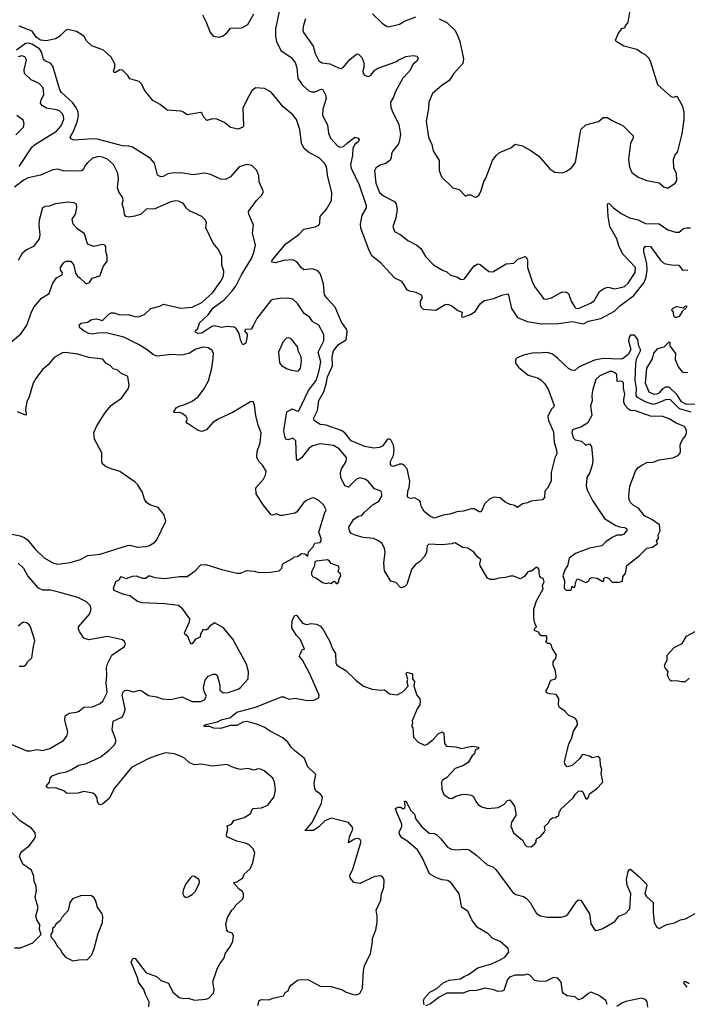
# Model space of a CAD drawing. Extents: x 2293139 to 2515392, y 824115 to 1006937.
# Tile 270 of 417: x 2369058 to 2374431, y 953726 to 961649. Entities that reach past the tile are written whole.
import ezdxf

# ---------------------------------------------------------------- set-up
doc = ezdxf.new("R2010")
doc.units = 0

msp = doc.modelspace()

# ---------------------------------------------------------------- linework, layer by layer
at = {"layer": '0CON10XD'}
for points in [[(2370528.7, 961688.7), (2370559.2, 961629.2), (2370590.9, 961545), (2370615, 961516.7), (2370662.6, 961507.4), (2370695, 961520.5), (2370727.5, 961545), (2370755, 961581.2), (2370845, 961582.5), (2370895, 961610), (2370942.5, 961695)], [(2371146.9, 961715), (2371116.4, 961575), (2371115.5, 961515), (2371124.6, 961474.6), (2371160.4, 961400.4), (2371243.1, 961345), (2371273.8, 961305), (2371287.4, 961262.6), (2371297.8, 961175), (2371333.1, 961123.1), (2371385, 961078), (2371408.3, 961068.3), (2371435, 961070), (2371485, 961091.2), (2371497.3, 961087.3), (2371518.6, 961045), (2371525.7, 961015), (2371498, 960928), (2371495, 960877.5), (2371536.1, 960803.9), (2371544.4, 960735.6), (2371559.2, 960695), (2371615, 960635.4), (2371635.4, 960624.6), (2371665, 960627.5), (2371695, 960659.4), (2371755, 960703.3), (2371782.5, 960695), (2371790, 960685), (2371785, 960670), (2371754.4, 960645.6), (2371738.6, 960615), (2371735.6, 960555.6), (2371720.8, 960485), (2371726.7, 960455), (2371790.6, 960320.6), (2371847.5, 960155), (2371845.3, 960134.7), (2371812.2, 960075), (2371798.9, 960005), (2371799.8, 959975), (2371867.7, 959795), (2371888.8, 959755), (2371961.5, 959695), (2372010.6, 959640.6), (2372075, 959573.1), (2372131.2, 959545), (2372175, 959476.7), (2372195, 959466.2), (2372246, 959456), (2372288.8, 959435), (2372296, 959415), (2372282.1, 959377.9), (2372281.8, 959355), (2372288.5, 959335), (2372305, 959320.8), (2372408.3, 959311.7), (2372482, 959358), (2372505, 959360.6), (2372535, 959347.8), (2372585, 959308.1), (2372620, 959295), (2372614.4, 959264.4), (2372617, 959257), (2372625, 959256.2), (2372685, 959275.6), (2372725, 959300.6), (2372765, 959362.9), (2372795, 959388.8), (2372875, 959404.4), (2372937.3, 959432.7), (2372985, 959443.8), (2372993, 959433), (2373016.2, 959325), (2373065, 959254), (2373140.9, 959220.9), (2373257.4, 959202.6), (2373395, 959204.1), (2373505, 959219.7), (2373595, 959201.8), (2373635, 959222.6), (2373735, 959243.5), (2373845, 959303.9), (2373884.3, 959345), (2374000.1, 959429.9), (2374084.7, 959535), (2374099.4, 959579.4), (2374107.5, 959635), (2374104.7, 959685), (2374080, 959785), (2374081.3, 959808.7), (2374095, 959825.7), (2374135, 959824.4), (2374215, 959714.6), (2374245, 959688.5), (2374305, 959675.5), (2374363.3, 959673.3), (2374392.5, 959632.5), (2374435, 959636)], [(2371897.4, 961697.4), (2371975, 961622), (2372005, 961598.8), (2372025, 961591.2), (2372115, 961614), (2372155, 961638), (2372245, 961671.4)], [(2372435, 961655.5), (2372495.3, 961625.3), (2372558.9, 961565), (2372581.9, 961525), (2372600, 961475), (2372628.9, 961335), (2372624.5, 961295.5), (2372553.3, 961215), (2372515, 961160), (2372455, 961120), (2372380, 961055), (2372350, 960985), (2372349.2, 960935), (2372328.1, 960831.9), (2372348.8, 960705), (2372373.8, 960645), (2372386, 960595), (2372433.8, 960515), (2372433.8, 960435), (2372453.9, 960383.9), (2372545, 960297.5), (2372595, 960282.5), (2372645, 960230), (2372665, 960240), (2372685, 960240), (2372725, 960220), (2372737, 960223), (2372755, 960240), (2372772.5, 960275), (2372792.3, 960347.7), (2372808.8, 960375), (2372862.7, 960517.3), (2372892.3, 960557.7), (2372919.3, 960580.7), (2373010.7, 960619.3), (2373045, 960648.8), (2373105, 960633.3), (2373175, 960593.3), (2373235, 960550), (2373325, 960448.8), (2373365, 960421.2), (2373423, 960417), (2373453.6, 960426.4), (2373495.9, 960454.1), (2373525, 960492.5), (2373533.8, 960515), (2373573.9, 960766.1), (2373615, 960804), (2373715, 960830), (2373755, 960863.3), (2373785, 960861.2), (2373825, 960836.7), (2373915, 960796.2), (2373994, 960715), (2373994.2, 960695), (2373974.5, 960655.5), (2373956.9, 960525), (2373965, 960462.5), (2373985, 960420), (2374035, 960381.2), (2374105, 960354), (2374205.8, 960335.8), (2374245, 960301.2), (2374275, 960294), (2374333.8, 960335), (2374345.6, 960355), (2374344, 960415), (2374322.5, 960455), (2374321.2, 960525), (2374335, 960570), (2374345, 960572.5), (2374355, 960590), (2374390.8, 960730.8), (2374406.7, 960845), (2374406.9, 960905), (2374395, 960950), (2374355, 961022.5), (2374345, 961030), (2374315, 961022.5), (2374295, 961033.3), (2374193.3, 961125), (2374137.3, 961307.3), (2374125, 961336.7), (2374095.7, 961365.7), (2374061.2, 961381.2), (2374025, 961410), (2373920, 961435), (2373857.5, 961475), (2373852.5, 961485), (2373873.3, 961535), (2373905, 961577.5), (2373930, 961585), (2373930, 961595), (2373955, 961630), (2373970, 961725)], [(2371358.9, 961655), (2371340, 961595), (2371335.8, 961565), (2371340.8, 961545), (2371418.6, 961435), (2371437.2, 961377.2), (2371465, 961318.8), (2371492.7, 961302.7), (2371555, 961293.8), (2371625, 961260.6), (2371645, 961257.1), (2371665, 961267.5), (2371715, 961328.8), (2371756.7, 961365), (2371775, 961373.8), (2371785, 961371.2), (2371811.4, 961345), (2371828.6, 961305), (2371828, 961265), (2371818.8, 961235), (2371821.2, 961215), (2371835, 961198.8), (2371865, 961192.9), (2371885, 961202), (2371916.8, 961243.2), (2371940.7, 961259.3), (2372085, 961310), (2372105, 961322.5), (2372165, 961353.3), (2372225, 961362), (2372256.1, 961356.1), (2372263.8, 961335), (2372255, 961316.7), (2372225, 961291.2), (2372194.6, 961235.4), (2372141.4, 961178.6), (2372078.6, 961065), (2372065.7, 961025), (2372042.9, 960985), (2372045.7, 960945), (2372055, 960916.7), (2372110, 960805), (2372121.5, 960725), (2372113.1, 960665), (2372104.2, 960645), (2372060.8, 960595), (2372051.3, 960568.7), (2372048.6, 960535), (2372036, 960515), (2372005, 960490.8), (2371965, 960480), (2371938.8, 960465), (2371923.8, 960455), (2371914.1, 960434.1), (2371925, 960332.5), (2371955, 960258), (2371985, 960230.6), (2372075, 960185.6), (2372089.1, 960165), (2372095.5, 960125), (2372085, 960052.5), (2372062, 959985), (2372075, 959943.8), (2372125, 959918.8), (2372182.2, 959872.2), (2372255, 959835.6), (2372286.7, 959806.7), (2372325, 959744.2), (2372387.8, 959677.8), (2372465, 959630), (2372495, 959619.2), (2372525, 959594), (2372575, 959580), (2372605, 959561.4), (2372625, 959557.5), (2372637.3, 959562.7), (2372714.3, 959665), (2372745, 959683.8), (2372765, 959678), (2372835, 959622.5), (2372865, 959620), (2372972.5, 959685), (2373035, 959689.6), (2373068.3, 959721.7), (2373125, 959743.8), (2373135.7, 959735.7), (2373144.2, 959715), (2373145.6, 959655), (2373184.5, 959535), (2373205.6, 959495), (2373252.5, 959435), (2373275, 959403.8), (2373295, 959400), (2373339.1, 959410.9), (2373425, 959458.8), (2373457.8, 959457.8), (2373475.6, 959445), (2373495.4, 959385), (2373525, 959336.9), (2373535, 959327.5), (2373554.5, 959325.5), (2373652.4, 959367.6), (2373682, 959388), (2373725, 959462.9), (2373765, 959487.8), (2373795, 959495.6), (2373845, 959484), (2373895, 959492.9), (2373925, 959501.1), (2373955, 959528.5), (2374010.4, 959615), (2374015.3, 959655), (2373911.2, 959761.2), (2373879.1, 959829.1), (2373863.4, 959885), (2373808.8, 959985), (2373793.4, 960065), (2373789.2, 960160.8), (2373795, 960173.3), (2373805, 960168), (2373836, 960135), (2373899.1, 960089.1), (2373965, 960054.4), (2374035, 960038.1), (2374095, 960009.6), (2374205.4, 960005.4), (2374275, 959958.6), (2374335, 959938.8), (2374365, 959940), (2374400.3, 959969.7), (2374425, 959975.6), (2374455.6, 959975.6)], [(2373359.4, 958250.6), (2373378.5, 958185), (2373380.8, 958155), (2373365, 958123.3), (2373334.4, 958005), (2373335.8, 957935), (2373305, 957880), (2373284.3, 957855.7), (2373280.8, 957805), (2373265, 957786), (2373175, 957776), (2373145, 957762), (2373105, 957753.8), (2373065, 957723.8), (2373041.2, 957741.2), (2373005, 957748), (2372965, 957766.2), (2372925, 957802.2), (2372875, 957807.1), (2372839.8, 957790.2), (2372801.4, 957755), (2372770.8, 957689.2), (2372755, 957688.6), (2372715, 957712.2), (2372695, 957713.6), (2372626.5, 957693.5), (2372575, 957689.2), (2372519.1, 957670.9), (2372465, 957663.5), (2372395, 957639.4), (2372355, 957656.7), (2372312.7, 957692.7), (2372290, 957735), (2372285, 957766.7), (2372275, 957781.4), (2372235, 957800.6), (2372207.5, 957797.5), (2372185, 957800.8), (2372180, 957815), (2372180.6, 957855), (2372192.5, 957885), (2372198.2, 957935), (2372175.4, 958035), (2372152.2, 958062.2), (2372135, 958072.1), (2372115, 958072.7), (2372065, 958054.4), (2372049.7, 958059.7), (2372041.1, 958071.1), (2372042.5, 958095), (2372066.8, 958143.2), (2372072.4, 958185), (2372066.1, 958225), (2372045, 958269.6), (2372025.8, 958275.8), (2372015, 958270.8), (2371980.7, 958219.3), (2371955, 958206), (2371905, 958200.7), (2371835.2, 958215.2), (2371725, 958260.4), (2371673.7, 958323.7), (2371645, 958342.9), (2371525, 958385.7), (2371475, 958391.5), (2371428, 958425), (2371424.4, 958445), (2371454.3, 958505), (2371466.7, 958585), (2371506.5, 958653.5), (2371525, 958719.2), (2371536.1, 958775), (2371574.7, 958865), (2371572.9, 958935), (2371583.6, 958985), (2371624.1, 959035.9), (2371685, 959072.2), (2371694.7, 959135), (2371692, 959155), (2371647.3, 959215), (2371596.7, 959335), (2371531.9, 959405), (2371512, 959435), (2371504.2, 959525), (2371475.6, 959605.6), (2371458.5, 959628.5), (2371414.1, 959644.1), (2371345, 959637.5), (2371322, 959655), (2371289.5, 959699.5), (2371255, 959716), (2371185, 959711.9), (2371115, 959692.9), (2371087, 959697), (2371091.2, 959715), (2371198.8, 959845), (2371305, 959920), (2371345, 959963.3), (2371437, 959983), (2371465, 959996.7), (2371473.8, 960015), (2371476, 960065), (2371526.9, 960125), (2371568.6, 960195), (2371569.8, 960259.8), (2371539.1, 960385), (2371526.9, 960465), (2371511.2, 960495), (2371468, 960538), (2371385, 960579.3), (2371343.8, 960615), (2371324.7, 960655), (2371312.6, 960765), (2371284.8, 960845), (2371255, 960884.1), (2371178.3, 960948.3), (2371080.8, 961065), (2371027.1, 961095), (2370955, 961100.9), (2370925, 961075.7), (2370889.3, 961010.7), (2370853.6, 960936.4), (2370860, 960795), (2370853.8, 960785), (2370815, 960769.2), (2370755, 960782.9), (2370705, 960822), (2370645, 960848), (2370609.3, 960850.7), (2370565, 960836.7), (2370540, 960865), (2370525, 960897.5), (2370515, 960902.5), (2370405, 960883.3), (2370377.5, 960905), (2370355, 960914), (2370245, 960920), (2370187.3, 960967.3), (2370128.8, 960998.8), (2370061.7, 961081.7), (2370040.7, 961130.7), (2370020.7, 961150.7), (2369945, 961173.3), (2369928.8, 961198.8), (2369885, 961243.3), (2369863.6, 961246.4), (2369830, 961225), (2369820, 961225), (2369813.3, 961235), (2369823.8, 961266.2), (2369822.5, 961295), (2369795, 961347.5), (2369733.6, 961403.6), (2369639.5, 961439.5), (2369595, 961480), (2369576.2, 961515), (2369558.3, 961528.3), (2369515, 961552.9), (2369445, 961569.2), (2369427.1, 961562.9), (2369379.2, 961515), (2369345, 961494.4), (2369275, 961478.2), (2369226.2, 961485), (2369193.1, 961505), (2369157.3, 961557.3), (2369055, 961597.5)], [(2371375, 955146.2), (2371411.2, 955188.8), (2371486, 955345), (2371493.9, 955393.9), (2371481.2, 955415), (2371441.4, 955445), (2371433, 955463), (2371426.7, 955505), (2371442, 955575), (2371377, 955637), (2371351.4, 955705), (2371268.7, 955768.7), (2371242.2, 955795), (2371216.5, 955836.5), (2371175, 955871.1), (2371075, 955922.9), (2371026.5, 955956.5), (2370965, 955981.5), (2370889.3, 956000.7), (2370855, 955995.6), (2370805, 955970), (2370755, 955968.6), (2370675, 955946.7), (2370619.3, 955949.3), (2370585, 955961.2), (2370545, 955961.2), (2370540, 955965), (2370545, 955976), (2370651.2, 955998.8), (2370687.5, 956017.5), (2370748.9, 956031.1), (2370805, 956078.1), (2370955, 956117.9), (2371165, 956199.2), (2371185, 956200.8), (2371225, 956182), (2371275, 956189.4), (2371375, 956170), (2371426.1, 956173.9), (2371465, 956193.3), (2371468.8, 956215), (2371390.3, 956390.3), (2371333.3, 956495), (2371310, 956525), (2371314.1, 956545.9), (2371335, 956580), (2371350, 956585), (2371314, 956665), (2371285.7, 956695), (2371247.5, 956755), (2371250, 956815), (2371273.3, 956855), (2371285, 956856.7), (2371335, 956792.5), (2371365, 956782.5), (2371405, 956791.2), (2371445.7, 956785.7), (2371479.1, 956769.1), (2371502.5, 956737.5), (2371554.5, 956644.5), (2371575, 956586.7), (2371599.5, 956549.5), (2371602.5, 956475), (2371610, 956455), (2371683.4, 956413.4), (2371765, 956332), (2371825.8, 956285.8), (2371895, 956261.2), (2371965, 956253.3), (2371995, 956256.2), (2372034.1, 956224.1), (2372095, 956216), (2372140.3, 956239.7), (2372183.3, 956285), (2372177.5, 956325), (2372181.7, 956341.7), (2372167.5, 956385), (2372175, 956400), (2372220, 956385), (2372220, 956345), (2372236.7, 956325), (2372228.8, 956285), (2372254.2, 956214.2), (2372278.8, 956185), (2372280.8, 956165), (2372278.6, 956135), (2372256.5, 956105), (2372217, 956007), (2372220, 955985), (2372212.5, 955965), (2372220.7, 955950.7), (2372226.9, 955875), (2372265, 955834.4), (2372315, 955812.5), (2372335, 955815.8), (2372385, 955858), (2372425, 955902.5), (2372458.3, 955918.3), (2372472.7, 955902.7), (2372476.2, 955825), (2372494.1, 955804.1), (2372567.3, 955797.3), (2372615, 955786), (2372697, 955803), (2372750, 955795), (2372750, 955785), (2372725, 955770), (2372718.3, 955741.7), (2372700, 955725), (2372668.1, 955671.9), (2372625, 955645.8), (2372563.3, 955625), (2372495, 955551.2), (2372461.2, 955528.8), (2372454, 955515), (2372456.2, 955455), (2372472.5, 955415), (2372515, 955386.2), (2372535, 955381.2), (2372568.3, 955401.7), (2372615.7, 955414.3), (2372645, 955416.9), (2372695, 955408.6), (2372709.1, 955399.1), (2372732.4, 955352.4), (2372748.8, 955335), (2372775, 955316.2), (2372825, 955301.2), (2372908.8, 955311.2), (2372955, 955333.3), (2372985, 955367.5), (2373001.7, 955371.7), (2373039.5, 955319.5), (2373050, 955265), (2373050, 955245), (2373015, 955192.5), (2373010.7, 955160.7), (2373033.3, 955105), (2373105.9, 955045.9), (2373125, 955010), (2373140, 954995), (2373175, 954992.5), (2373205, 955017.5), (2373216.7, 955035), (2373212.5, 955045), (2373220.7, 955059.3), (2373247.5, 955075), (2373282.5, 955115), (2373287.5, 955125), (2373283, 955157), (2373313, 955187), (2373327, 955213), (2373345, 955227.5), (2373375, 955230), (2373381.7, 955238.3), (2373398.3, 955241.7), (2373400, 955275), (2373408.3, 955281.7), (2373410, 955295), (2373513, 955387), (2373531.7, 955418.3), (2373555, 955442.5), (2373580, 955445), (2373590, 955435), (2373615, 955380), (2373625, 955380), (2373637, 955393), (2373645, 955420), (2373699.3, 955460.7), (2373750, 955515), (2373737.5, 955585), (2373742.5, 955615), (2373733, 955647), (2373730, 955705), (2373715, 955720), (2373665, 955710), (2373645, 955722.5), (2373595, 955736.2), (2373585, 955732.5), (2373565.9, 955704.1), (2373505, 955647.5), (2373465, 955637.5), (2373447.5, 955655), (2373443.6, 955676.4), (2373477.3, 955822.7), (2373498.8, 955861.2), (2373513.8, 955925), (2373546.7, 955975), (2373543.6, 956003.6), (2373532.5, 956025), (2373475, 956053.3), (2373445.9, 956085.9), (2373402.5, 956115), (2373393.3, 956135), (2373396.2, 956186.2), (2373375, 956220), (2373323.6, 956223.6), (2373305, 956230), (2373292.5, 956245), (2373311.7, 956278.3), (2373326.4, 956323.6), (2373336.4, 956333.6), (2373370, 956345), (2373376.4, 956363.6), (2373369.3, 956409.3), (2373352.5, 956455), (2373352.5, 956485), (2373370, 956505), (2373377.5, 956535), (2373343, 956593), (2373335, 956620), (2373325, 956630), (2373305, 956630), (2373290, 956645), (2373300, 956655), (2373300, 956685), (2373295, 956690), (2373255, 956690), (2373240, 956705), (2373238.3, 956718.3), (2373200, 956735), (2373201.7, 956748.3), (2373217.5, 956765), (2373203, 956793), (2373196.7, 956835), (2373197, 956907), (2373216.1, 956973.9), (2373271.7, 957068.3), (2373266.7, 957095), (2373278, 957125), (2373272, 957152), (2373255, 957158.8), (2373245, 957172.5), (2373238, 957195), (2373240, 957225), (2373225, 957240), (2373215, 957240), (2373178.3, 957211.7), (2373165, 957212.5), (2373145, 957202.5), (2373121.7, 957168.3), (2373085, 957151.2), (2373035, 957172.5), (2373005, 957172.5), (2372968.3, 957161.7), (2372913.6, 957156.4), (2372876.1, 957143.9), (2372845, 957143.8), (2372823.3, 957155), (2372763.3, 957255), (2372761.7, 957271.7), (2372770, 957305), (2372744.1, 957324.1), (2372713.3, 957365), (2372665, 957396.2), (2372625, 957401.2), (2372565, 957436.2), (2372555, 957440), (2372535, 957431.2), (2372454.5, 957424.5), (2372351.9, 957428.1), (2372336.2, 957415), (2372332.2, 957365), (2372315, 957330.8), (2372275, 957285.7), (2372244.1, 957265.9), (2372210, 957225), (2372175, 957103.8), (2372154.5, 957085.5), (2372125, 957077.1), (2372085, 957120), (2372045, 957131.2), (2371993, 957213), (2371989.5, 957275), (2371999.6, 957365), (2371994.5, 957395), (2371975, 957433.8), (2371945, 957455.8), (2371905, 957474), (2371823.1, 957483.1), (2371765, 957497.5), (2371726.7, 957515), (2371712, 957535), (2371707.1, 957565), (2371743.2, 957626.8), (2371782.5, 957655), (2371810.3, 957659.7), (2371832.6, 957687.4), (2371902.6, 957747.4), (2371948.1, 957775), (2371971.2, 957815), (2371973.3, 957835), (2371966, 957856), (2371913.1, 957873.1), (2371861.2, 957935), (2371835, 957950.6), (2371795, 957961.4), (2371767.6, 957952.4), (2371705, 957886.2), (2371675, 957898), (2371643.1, 957965), (2371640, 958005), (2371649.2, 958035), (2371685.7, 958095), (2371687.5, 958125), (2371629.1, 958195), (2371582.8, 958222.8), (2371475, 958236.2), (2371415, 958220.7), (2371385, 958200), (2371325, 958124.5), (2371292.9, 958102.9), (2371285.7, 958115.7), (2371279.6, 958259.6), (2371255, 958282.5), (2371215, 958268.1), (2371200, 958275), (2371190.7, 958295), (2371184.7, 958344.7), (2371206.8, 958493.2), (2371252.1, 958517.9), (2371295, 958500), (2371305, 958502.9), (2371381.6, 958665), (2371444.1, 958745), (2371468.4, 958825), (2371481.8, 958895), (2371460, 958975), (2371505.5, 959065), (2371504.4, 959115), (2371465, 959190), (2371417, 959217), (2371390, 959255), (2371347.5, 959285), (2371295, 959365.7), (2371255, 959399.2), (2371215, 959407.1), (2371153, 959407), (2371095, 959398.2), (2371079.5, 959390.5), (2370965.3, 959244.7), (2370938.1, 959185), (2370922, 959158), (2370875, 959155.7), (2370869.3, 959150.7), (2370866.7, 959145), (2370887.7, 959117.7), (2370888.8, 959105), (2370876.7, 959045), (2370855, 959033.8), (2370838.8, 959065), (2370823.6, 959123.6), (2370800, 959165), (2370785, 959174.4), (2370725, 959179.1), (2370685, 959172.5), (2370625, 959186.5), (2370605, 959181.2), (2370525, 959127.9), (2370491.2, 959125), (2370472, 959135), (2370471.2, 959145), (2370491.2, 959165), (2370505, 959211.2), (2370575.3, 959274.7), (2370615, 959331.5), (2370704.5, 959395.5), (2370770.9, 959469.1), (2370796.9, 959505), (2370842.8, 959597.2), (2370922.3, 959727.7), (2370942.7, 959775), (2370954.6, 959835), (2370931.8, 959935), (2370936.7, 959975), (2370938.6, 959995), (2370900.8, 960085), (2370900, 960105), (2370965, 960193.8), (2371005, 960233.3), (2371019.2, 960265), (2370986.2, 960345), (2370983, 960393), (2370967, 960437), (2370927.5, 960475), (2370885, 960483.8), (2370825, 960466.2), (2370755, 960386), (2370715, 960362.5), (2370675, 960366), (2370595, 960404.3), (2370545, 960414.4), (2370455, 960401.4), (2370355, 960418.1), (2370285, 960414.4), (2370250.7, 960409.3), (2370213, 960387), (2370195, 960384), (2370167.7, 960397.7), (2370143.6, 960493.6), (2370110.9, 960530.9), (2369965, 960623.1), (2369935, 960631.4), (2369885, 960634.4), (2369685, 960687.5), (2369645, 960690.9), (2369495, 960680), (2369470.9, 960690.9), (2369464.3, 960705), (2369497.6, 960762.4), (2369523.4, 960835), (2369531.3, 960878.7), (2369529.4, 960905), (2369516.4, 960936.4), (2369482.2, 960982.2), (2369395, 961064.5), (2369380.9, 961085), (2369323.5, 961275), (2369305, 961298.6), (2369265, 961315.6), (2369250, 961330), (2369235, 961386), (2369217.7, 961415), (2369155, 961451.3), (2369125, 961459.1), (2369105, 961457.4), (2369031.4, 961405)], [(2369055, 960466.9), (2369158.2, 960625), (2369177.2, 960642.8), (2369355, 960753.1), (2369391.8, 960795), (2369412.9, 960845), (2369411.5, 960875), (2369400.6, 960895), (2369377.5, 960915), (2369355, 960924.5), (2369275, 960936.5), (2369240.8, 960955), (2369225.6, 960975), (2369230, 961005), (2369251.2, 961045), (2369250.8, 961085), (2369243.9, 961103.9), (2369214.6, 961134.6), (2369151.4, 961165), (2369096.3, 961216.3), (2369092.7, 961245), (2369111.6, 961325), (2369100.3, 961350.3), (2369075, 961357.5), (2369045, 961350)], [(2369027.3, 960722.7), (2369088.9, 960785), (2369093.1, 960815), (2369085, 960840), (2369035, 960879.2)], [(2369685.6, 959125.6), (2369645, 959119.1), (2369615, 959124.4), (2369575, 959144.2), (2369540.7, 959170.7), (2369537.5, 959195), (2369553, 959207), (2369604.3, 959215.7), (2369633.8, 959235), (2369655, 959240.6), (2369675, 959241.4), (2369725, 959228.6), (2369775, 959279.2), (2369795, 959290), (2369815, 959290), (2369865, 959273.8), (2369934.4, 959275.6), (2369985, 959260), (2370015, 959258.1), (2370063.2, 959276.8), (2370113.6, 959326.4), (2370185, 959342.9), (2370215, 959360), (2370355, 959326.8), (2370445, 959334.7), (2370525, 959374.7), (2370611.5, 959455), (2370677.5, 959545), (2370699.5, 959585), (2370700.5, 959625), (2370684.3, 959675), (2370685.8, 959745), (2370655, 959803.8), (2370615, 959851.2), (2370555.7, 959975), (2370560.8, 960015), (2370552.5, 960035), (2370524.4, 960064.4), (2370425, 960110), (2370397.5, 960135), (2370375, 960168.8), (2370335, 960190), (2370315, 960192.9), (2370275, 960183.3), (2370145, 960126.1), (2370075, 960123.8), (2370036, 960084), (2369985, 960067.1), (2369935, 960060.6), (2369913.3, 960065), (2369900.3, 960080.3), (2369895.6, 960125.6), (2369883.8, 960165), (2369891.2, 960195), (2369888.8, 960215), (2369856.2, 960265), (2369846, 960295), (2369852.6, 960367.4), (2369848, 960415), (2369812.1, 960485), (2369765, 960527.9), (2369725, 960543.8), (2369695, 960547.3), (2369644, 960535), (2369605, 960498.6), (2369584.4, 960475), (2369568.2, 960441.8), (2369555, 960431.9), (2369415, 960431.5), (2369365, 960445.4), (2369325, 960441.5), (2369225, 960399.2), (2369125, 960375.5), (2369095, 960360.8), (2369015, 960301.5)], [(2368995, 959060.8), (2369070.8, 959125), (2369115, 959190), (2369156.2, 959305), (2369175, 959338.6), (2369232.4, 959407.6), (2369294.1, 959445.9), (2369323.3, 959525), (2369355, 959572.5), (2369400, 959595), (2369401.7, 959611.7), (2369387, 959637), (2369386.7, 959655), (2369413.3, 959695), (2369435, 959706.2), (2369470, 959705), (2369493.3, 959675), (2369508.3, 959608.3), (2369523.3, 959585), (2369543, 959573), (2369593, 959523), (2369620, 959535), (2369641.7, 959568.3), (2369703, 959587), (2369732, 959665), (2369761.2, 959705), (2369760.8, 959745), (2369750, 959785), (2369751.2, 959825), (2369743.3, 959835), (2369725, 959840), (2369655, 959823.8), (2369611.2, 959841.2), (2369602.3, 959852.3), (2369579.2, 959925), (2369524, 959965), (2369488, 960005), (2369480, 960045), (2369506.6, 960083.4), (2369519.1, 960139.1), (2369515.7, 960165.7), (2369495.9, 960175.9), (2369445, 960180), (2369345, 960166.9), (2369295, 960150), (2369263.2, 960146.8), (2369241.2, 960135), (2369214.5, 960035), (2369212.2, 959995), (2369220.5, 959919.5), (2369215.6, 959885), (2369168.6, 959825), (2369112.4, 959797.6), (2369076.2, 959765), (2369045, 959711.2)], [(2374333.6, 959253.6), (2374322.3, 959262.3), (2374318.8, 959295), (2374306.7, 959315), (2374312.5, 959325), (2374345, 959341.2), (2374399.3, 959330.7), (2374412.5, 959345), (2374425, 959346), (2374425, 959332.5), (2374388.8, 959301.2), (2374365, 959261.2), (2374345, 959253.8), (2374333.6, 959253.6)], [(2370096.7, 953705), (2370098.8, 953745), (2370069.2, 953805), (2370056.9, 953845), (2370013.6, 953903.6), (2370007.5, 953935), (2369956.2, 954065), (2369965, 954090), (2369975, 954096.7), (2369987.5, 954095), (2370075, 953980), (2370145, 953956), (2370166.2, 953945), (2370195, 953916.7), (2370255, 953896.2), (2370290, 953825), (2370341.7, 953781.7), (2370375, 953772.5), (2370415, 953775.8), (2370465, 953759.4), (2370555, 953766.7), (2370581.4, 953775), (2370617.8, 953815), (2370622.1, 953845), (2370612.7, 953907.3), (2370648.3, 954011.7), (2370668.1, 954051.9), (2370701.1, 954095), (2370715, 954138.8), (2370754, 954195), (2370773.8, 954235), (2370779.3, 954279.3), (2370768.8, 954298.8), (2370735, 954310), (2370723.9, 954323.9), (2370716.7, 954375), (2370731.2, 954425), (2370766, 954485), (2370787.5, 954505), (2370797.5, 954525), (2370852.5, 954575), (2370858.8, 954595), (2370858.8, 954615), (2370850, 954635), (2370823.6, 954653.6), (2370780, 954705), (2370805, 954712.5), (2370852.5, 954745), (2370865, 954772.5), (2370912.3, 954817.7), (2370934.5, 954865.5), (2370950, 954945), (2370937.7, 954977.7), (2370905, 955008.9), (2370873.4, 955023.4), (2370805, 955040), (2370724.1, 955074.1), (2370721.2, 955095), (2370732.5, 955135), (2370728.3, 955161.7), (2370763, 955177), (2370782.5, 955205), (2370865, 955228.8), (2370905, 955253.8), (2370918, 955265), (2370925, 955290), (2370937.6, 955302.4), (2371005, 955308.1), (2371055, 955330), (2371106.4, 955395), (2371116.5, 955455), (2371109.5, 955515), (2371095, 955547.1), (2371025, 955606.2), (2370995, 955618.8), (2370975, 955622), (2370945, 955611.2), (2370895, 955623.8), (2370835, 955616.7), (2370785, 955630), (2370725, 955655.8), (2370605, 955641.4), (2370525, 955658), (2370465, 955654.3), (2370425, 955669.4), (2370385, 955705.6), (2370346.1, 955726.1), (2370302.2, 955742.2), (2370235, 955748.8), (2370176.7, 955735), (2370096, 955704), (2369958, 955632), (2369822, 955465), (2369778.8, 955381.2), (2369725, 955336), (2369705, 955330.8), (2369695, 955336.2), (2369684.2, 955355), (2369681.7, 955388.3), (2369665, 955412.5), (2369646.4, 955426.4), (2369575, 955437.5), (2369526.4, 955426.4), (2369455, 955422), (2369435, 955426), (2369412.9, 955442.9), (2369345, 955468), (2369286.1, 955466.1), (2369272.5, 955475), (2369272.5, 955485), (2369296.7, 955515), (2369304.1, 955545.9), (2369320, 955565), (2369374.4, 955585.6), (2369435, 955598.1), (2369475.4, 955614.6), (2369535, 955650), (2369595, 955664), (2369704.5, 955715.5), (2369779.3, 955770.7), (2369818.8, 955811.2), (2369831.9, 955835), (2369830.6, 955855), (2369801.4, 955935), (2369811.2, 956005), (2369885, 956040.8), (2369905.4, 956084.6), (2369907.1, 956105), (2369883.4, 956213.4), (2369887.5, 956235), (2369905, 956251.1), (2369924.3, 956254.3), (2369975, 956241.2), (2370025, 956253.8), (2370043, 956247), (2370095, 956210), (2370160.3, 956200.3), (2370205, 956184.3), (2370275, 956180), (2370365, 956200), (2370443.4, 956163.4), (2370515, 956163.8), (2370545, 956176.7), (2370562.7, 956205), (2370544.5, 956235), (2370537, 956273), (2370550.8, 956335), (2370575, 956366.2), (2370615, 956383.3), (2370635, 956382.5), (2370647.5, 956375), (2370668, 956295), (2370670, 956255), (2370695, 956231.4), (2370736.7, 956235), (2370815, 956261.9), (2370833.8, 956275), (2370896.2, 956345), (2370900.7, 956400.7), (2370883.6, 956463.6), (2370772.5, 956665), (2370697.5, 956755), (2370625, 956796.7), (2370585, 956767.5), (2370570, 956745), (2370555, 956737.5), (2370535, 956742.5), (2370513.6, 956703.6), (2370509.3, 956680.7), (2370469.5, 956660.5), (2370445, 956627.5), (2370435, 956627.5), (2370412.5, 956685), (2370387.5, 956705), (2370384, 956715), (2370425.8, 956805), (2370427.3, 956827.3), (2370371.2, 956905), (2370335, 956936.2), (2370225, 956948.6), (2370043.9, 956956.1), (2370005, 956968), (2369945, 957012), (2369895, 957024.2), (2369817.5, 957055), (2369812.5, 957075), (2369831.7, 957128.3), (2369857.7, 957142.3), (2369875, 957167.5), (2369915, 957152.5), (2369965, 957171.2), (2369995, 957174), (2370045, 957155.7), (2370074.2, 957155.8), (2370095, 957173.3), (2370105, 957174.2), (2370145, 957161.5), (2370225, 957151.5), (2370345, 957169.2), (2370405, 957170), (2370471.2, 957215), (2370515, 957262), (2370555, 957265.7), (2370685, 957224.4), (2370805, 957196.7), (2370835, 957196.7), (2370885, 957216.2), (2370945, 957211.2), (2370985, 957200.8), (2371075, 957204), (2371147.5, 957215), (2371166.7, 957235), (2371173.3, 957265), (2371185, 957276.7), (2371260, 957315), (2371265, 957327.5), (2371295, 957330), (2371325, 957352.5), (2371351.7, 957351.7), (2371378.3, 957331.7), (2371381.7, 957368.3), (2371417.5, 957405), (2371432.3, 957437.7), (2371475, 957443.3), (2371483.3, 957455), (2371483.3, 957475), (2371466, 957525), (2371511.2, 957675), (2371525.7, 957705), (2371505, 957743.3), (2371467, 957777), (2371430.3, 957800.3), (2371415, 957802.5), (2371365, 957780.6), (2371346, 957765), (2371285, 957686), (2371272.1, 957677.9), (2371175, 957659.2), (2371155, 957658.8), (2371125, 957673.3), (2371095, 957663.3), (2371082.5, 957665), (2371018.8, 957745), (2370962, 957835), (2370958.3, 957881.7), (2371019.1, 957950.9), (2371036.4, 957983.6), (2371042.5, 958015), (2371013.1, 958065), (2370981.6, 958095), (2370967.7, 958127.7), (2370970.3, 958175), (2370993.3, 958245), (2371000.8, 958325), (2370976.3, 958386.3), (2370957.3, 958465), (2370947.9, 958547.9), (2370935.9, 958575.9), (2370915, 958574), (2370770.6, 958489.4), (2370654.5, 958435.5), (2370611.7, 958408.3), (2370560.3, 958349.7), (2370525, 958336), (2370494.3, 958344.3), (2370405, 958402.5), (2370397.5, 958415), (2370407.5, 958435), (2370396.7, 958455), (2370365, 958481.2), (2370347.7, 958487.7), (2370300, 958485), (2370297.5, 958495), (2370316.7, 958525), (2370340.3, 958539.7), (2370388.3, 958551.7), (2370445, 958579.4), (2370494.6, 958615.4), (2370540, 958675), (2370576.9, 958743.1), (2370604.4, 958845), (2370615.7, 958925), (2370617.5, 958965), (2370605, 958988.8), (2370575, 959009.2), (2370535, 959014.4), (2370475, 958998.1), (2370423.6, 958966.4), (2370384.6, 958955.4), (2370355, 958950.8), (2370275.8, 958954.2), (2370165, 958942.5), (2370135, 958952.7), (2370075, 958999.3), (2370015, 959035.8), (2369895.8, 959095.8), (2369755, 959129.2), (2369685.6, 959125.6)], [(2371295, 958821.2), (2371305, 958826.2), (2371316.7, 958845), (2371327.1, 958905), (2371322.1, 958935), (2371298.9, 958985), (2371295.6, 959015), (2371245, 959078), (2371225, 959088.8), (2371205, 959086.2), (2371175.8, 959055), (2371140, 958975), (2371148.3, 958888.3), (2371165, 958867.5), (2371210.5, 958840.5), (2371245, 958828), (2371295, 958821.2)], [(2374461.3, 958491.3), (2374367.4, 958517.4), (2374292.8, 958592.8), (2374255, 958591.6), (2374185, 958559.5), (2374155, 958553.1), (2374100.2, 958570.2), (2374029.5, 958609.5), (2374019.3, 958625), (2374021.5, 958685), (2374010.7, 958749.3), (2374017, 958883), (2374024.3, 958925.7), (2374055, 958984), (2374055.5, 958995), (2374041.5, 959021.5), (2374031.7, 959075), (2374005, 959110.2), (2373975, 959110.4), (2373963.3, 959095), (2373958.2, 959065), (2373977.8, 958995), (2373955, 958955.6), (2373916.7, 958925), (2373895, 958916.4), (2373821, 958921), (2373755, 958923.7), (2373685, 958910.7), (2373555.7, 958854.3), (2373525, 958826.2), (2373498.3, 958828.3), (2373475, 958842), (2373386.3, 958926.3), (2373345, 958957.5), (2373315, 958968.8), (2373285, 958971.5), (2373245.4, 958964.6), (2373195, 958969.6), (2373111.6, 958948.4), (2373062.3, 958927.7), (2373048.9, 958915), (2373048.8, 958885), (2373073.3, 958853.3), (2373149.8, 958789.8), (2373225, 958767.8), (2373251, 958751), (2373282, 958722), (2373311.6, 958675), (2373360, 958545), (2373357.5, 958535), (2373335, 958512), (2373308.1, 958455), (2373313.1, 958425), (2373352.9, 958332.9), (2373359.4, 958250.6)], [(2374585, 958558.9), (2374425, 958552.9), (2374385, 958574.1), (2374350.1, 958630.1), (2374285, 958692.8), (2374255, 958693.3), (2374231.2, 958678.8), (2374202.9, 958645), (2374185, 958634.7), (2374165, 958633.8), (2374125, 958651.4), (2374094.5, 958725.5), (2374106, 958845), (2374150, 958920), (2374160.8, 958965), (2374195, 959002.5), (2374245, 959017.5), (2374285, 959057.5), (2374290, 959055), (2374290, 959025), (2374335, 958962.5), (2374333.5, 958915), (2374356.7, 958856.7), (2374390, 958815), (2374405, 958810), (2374436, 958814)], [(2368995, 957508.1), (2369063, 957497), (2369095, 957483.5), (2369120, 957465), (2369186.2, 957386.2), (2369255, 957318.5), (2369325, 957280), (2369365, 957268.5), (2369465, 957280.5), (2369546.7, 957305), (2369605, 957338.6), (2369705, 957348.1), (2369839.2, 957390.8), (2369925, 957419.2), (2369945, 957420), (2370005, 957404), (2370075, 957409.2), (2370102.7, 957417.3), (2370145, 957446), (2370162, 957465), (2370233.3, 957615), (2370218.3, 957668.3), (2370172.5, 957725), (2370105, 957746.2), (2370078.8, 957765), (2370062.1, 957792.1), (2370045, 957843.3), (2370010, 957905), (2369988.3, 957928.3), (2369865, 958014), (2369787.2, 958037.2), (2369745, 958055.7), (2369724.3, 958075), (2369717.8, 958095), (2369718.5, 958165), (2369660.5, 958275), (2369653.6, 958326.4), (2369677.9, 958382.1), (2369748.3, 958491.7), (2369793.8, 958545), (2369815, 958560), (2369876.2, 958605), (2369930.7, 958679.3), (2369940, 958705), (2369929.3, 958779.3), (2369872.5, 958805), (2369848.3, 958828.3), (2369809.3, 958839.3), (2369785, 958867.5), (2369752.5, 958885), (2369727.7, 958917.7), (2369615, 958931.9), (2369525, 958958.9), (2369425, 958972.5), (2369402.1, 958967.9), (2369335, 958930), (2369288, 958872), (2369240.8, 958835), (2369187.4, 958762.6), (2369167.1, 958725), (2369135.5, 958614.5), (2369114.3, 958575), (2369106, 958515), (2369110, 958470), (2369105, 958467.5), (2369041.2, 958495)], [(2373495, 957060), (2373505, 957090), (2373515, 957080), (2373527, 957083), (2373533.6, 957126.4), (2373543.6, 957146.4), (2373550.7, 957149.3), (2373615, 957120), (2373635, 957130), (2373647, 957153), (2373665, 957160), (2373706.2, 957156.2), (2373745, 957130), (2373758.3, 957131.7), (2373760, 957155), (2373775, 957162.5), (2373797.5, 957155), (2373825, 957122.5), (2373885, 957122.5), (2373908.3, 957131.7), (2373913.3, 957165), (2373932.5, 957195), (2373945, 957257.5), (2374042.5, 957335), (2374105, 957397.5), (2374150, 957405), (2374190, 957435), (2374182.5, 957455), (2374200, 957475), (2374197.5, 957505), (2374213.3, 957535), (2374206.7, 957585), (2374145, 957627.5), (2374087, 957657), (2374039.5, 957719.5), (2373995, 957742.5), (2373974.2, 957764.2), (2373964.3, 957784.3), (2373960.8, 957815), (2373969.2, 957895), (2374015, 958016.2), (2374035.5, 958044.5), (2374065, 958065.8), (2374105, 958086), (2374155, 958087.5), (2374205, 958107.8), (2374315, 958123.1), (2374358.7, 958141.3), (2374371.9, 958158.1), (2374377.1, 958175), (2374373.3, 958225), (2374378.1, 958245), (2374394.2, 958275), (2374414.4, 958295.6), (2374425.5, 958325), (2374424.3, 958345), (2374408.8, 958375), (2374342.1, 958402.1), (2374286.3, 958436.3), (2374235, 958455.6), (2374135, 958459.5), (2374015, 958502.2), (2373975, 958505.6), (2373958, 958515), (2373930, 958545), (2373920.7, 958570.7), (2373918.9, 958595), (2373928.2, 958635), (2373918.2, 958685), (2373918.4, 958728.4), (2373905, 958740.5), (2373867.7, 958737.7), (2373862.7, 958795), (2373848.7, 958808.7), (2373825, 958818.7), (2373805, 958818.9), (2373725.9, 958784.1), (2373694.5, 958755), (2373669.1, 958665), (2373662.7, 958622.7), (2373665.8, 958585), (2373651.2, 958538.8), (2373661.4, 958465), (2373628.7, 958401.3), (2373575, 958371.2), (2373520, 958355), (2373505, 958342.5), (2373502.5, 958325), (2373515, 958282.5), (2373527.9, 958267.9), (2373578.5, 958258.5), (2373615, 958225.8), (2373645, 958236), (2373660.8, 958215), (2373671.9, 958105), (2373665.6, 958065), (2373645.8, 958005), (2373623.3, 957965), (2373617.9, 957895), (2373625.5, 957865), (2373669.1, 957779.1), (2373765, 957636), (2373855, 957578), (2373885, 957567.5), (2373925, 957564), (2373942.5, 957555), (2373946.7, 957545), (2373920.5, 957509.5), (2373905, 957501.2), (2373865, 957500), (2373825, 957483.3), (2373775, 957448.8), (2373744.2, 957415.8), (2373645, 957395.6), (2373531.2, 957355), (2373481.2, 957315), (2373467.5, 957255), (2373446.4, 957223.6), (2373430, 957175), (2373443, 957133), (2373440, 957075), (2373455, 957060), (2373495, 957060)], [(2368875, 955865.5), (2369115, 955765.7), (2369145, 955765.7), (2369195, 955777.1), (2369245, 955767.5), (2369301.2, 955785), (2369411.7, 955848.3), (2369436.2, 955885), (2369446, 955915), (2369421.4, 956015), (2369425, 956047.5), (2369455, 956069.2), (2369515, 956077.3), (2369537.5, 956085), (2369575, 956116.9), (2369645, 956120.5), (2369705, 956146.4), (2369725.8, 956164.2), (2369761.3, 956235), (2369753.4, 956313.4), (2369759.4, 956375), (2369756, 956435), (2369763.8, 956466.2), (2369800, 956535), (2369902.5, 956605), (2369910, 956625), (2369902.5, 956645), (2369885, 956658), (2369765.7, 956685.7), (2369615, 956658.6), (2369573.6, 956673.6), (2369540, 956725), (2369531.4, 956745), (2369532.5, 956765), (2369619.2, 956865), (2369634.2, 956905), (2369625.5, 956935.5), (2369596.2, 956965), (2369525, 956999.1), (2369380.8, 957040.8), (2369305, 957057.5), (2369245, 957060), (2369209.2, 957075), (2369124.4, 957175), (2369092, 957232), (2369046.2, 957275)], [(2371615, 957112.5), (2371627.5, 957125), (2371627.5, 957145), (2371642.5, 957175), (2371639.3, 957189.3), (2371620, 957205), (2371630, 957235), (2371623, 957253), (2371565, 957272.5), (2371550, 957295), (2371535, 957303.8), (2371445, 957292.5), (2371433.6, 957286.4), (2371430, 957255), (2371407.5, 957205), (2371406.7, 957185), (2371415, 957167.5), (2371446.1, 957156.1), (2371495, 957120), (2371525, 957112.5), (2371545, 957117.5), (2371565, 957112.5), (2371585, 957130), (2371596.4, 957126.4), (2371605, 957112.5), (2371615, 957112.5)], [(2369055, 956446.2), (2369091.7, 956448.3), (2369109.3, 956460.7), (2369122.5, 956485), (2369156.7, 956515), (2369170, 956605), (2369180, 956655), (2369146, 956765), (2369135, 956780), (2369115, 956796.2), (2369085, 956801.2), (2369045, 956768.8)], [(2374445, 956350), (2374415, 956320), (2374385, 956320), (2374345, 956330), (2374305, 956326.2), (2374290, 956335), (2374278.8, 956355), (2374272.5, 956375), (2374276.7, 956405), (2374252.5, 956435), (2374248, 956455), (2374270, 956495), (2374270, 956535), (2374325, 956596.7), (2374389.2, 956630.8), (2374425, 956687.5), (2374493.3, 956725)], [(2372313.3, 953723.3), (2372309.2, 953755), (2372314.6, 953775.4), (2372359.4, 953825), (2372416, 953854), (2372465, 953900), (2372515, 953920), (2372605, 953930.6), (2372635, 953950.8), (2372671.2, 953965), (2372745, 954019.2), (2372855, 954053.1), (2372925, 954083.3), (2372962.5, 954105), (2372994, 954145), (2372988, 954175), (2372925, 954232.5), (2372867, 954257), (2372825, 954295.8), (2372743.8, 954343.8), (2372695.8, 954405), (2372664.3, 954475), (2372617.5, 954505), (2372594.5, 954615), (2372531.5, 954705), (2372505, 954723.8), (2372458.5, 954728.5), (2372411.2, 954745), (2372355.5, 954775.5), (2372300.9, 954900.9), (2372260.1, 954970.1), (2372173, 955043), (2372133.3, 955065), (2372114, 955095), (2372112.5, 955115), (2372132.5, 955155), (2372134.4, 955175), (2372083.8, 955296.2), (2372087.5, 955305), (2372105, 955313.3), (2372125, 955313.3), (2372145, 955300), (2372156.4, 955303.6), (2372160, 955325), (2372155, 955360), (2372165, 955360), (2372206.4, 955286.4), (2372235, 955255.8), (2372246.7, 955215), (2372293.7, 955153.7), (2372354.6, 955104.6), (2372395, 955100.8), (2372415, 955088.8), (2372447.8, 955057.8), (2372500.2, 954990.2), (2372533.3, 954975), (2372565, 954969.4), (2372655, 954974.4), (2372675, 954968.6), (2372737.5, 954925), (2372819.5, 954849.5), (2372865, 954832), (2372890.7, 954810.7), (2373026.2, 954626.2), (2373050.2, 954610.2), (2373112.9, 954592.9), (2373135, 954580.6), (2373165.6, 954545), (2373216.6, 954456.6), (2373248.6, 954438.6), (2373305, 954428.5), (2373365, 954427.5), (2373415, 954428.1), (2373452.1, 954437.9), (2373472.9, 954455), (2373541.2, 954555), (2373555, 954566.2), (2373575, 954563.3), (2373644.2, 954455), (2373654.5, 954374.5), (2373685, 954327.5), (2373695, 954321.2), (2373745, 954334.4), (2373848.1, 954391.9), (2373880.8, 954435), (2373932.4, 954457.6), (2373969.4, 954495), (2373975.6, 954614.4), (2373947.5, 954685), (2373940.5, 954730.5), (2373954.5, 954795.5), (2373965, 954811.2), (2373975, 954813.8), (2374038.7, 954758.7), (2374102.3, 954692.3), (2374106.2, 954685), (2374090, 954615), (2374102.5, 954595), (2374157.1, 954545), (2374155.5, 954465), (2374164.3, 954385), (2374185.7, 954345.7), (2374205, 954337.5), (2374265, 954368.5), (2374327.3, 954382.7), (2374375, 954405.5), (2374416.7, 954415), (2374495, 954455.8)], [(2369015, 954180), (2369065, 954180), (2369165, 954220), (2369231.7, 954288.3), (2369218.3, 954328.3), (2369219.3, 954369.3), (2369196.4, 954406.4), (2369187.5, 954435), (2369206.2, 954505), (2369183.8, 954585), (2369193.8, 954645), (2369186.7, 954685), (2369173.3, 954715), (2369172.5, 954755), (2369152.5, 954805), (2369082, 954855), (2369057.1, 954915), (2369060.8, 954935), (2369076, 954955), (2369137.1, 955005), (2369175.6, 955055), (2369184.4, 955075), (2369182.5, 955105), (2369153.6, 955143.6), (2369065, 955200), (2368985, 955280.9)], [(2370974.2, 953715.8), (2370985, 953756.7), (2371004.3, 953765.7), (2371065, 953762.9), (2371095, 953776.7), (2371180, 953795), (2371195, 953820), (2371220, 953835), (2371230, 953865), (2371246.1, 953883.9), (2371295, 953920.8), (2371315, 953925.8), (2371382.3, 953922.3), (2371475, 953871.2), (2371565, 953868.8), (2371592.3, 953862.3), (2371655, 953843.3), (2371685, 953823.3), (2371735, 953807.5), (2371765, 953803.3), (2371795, 953812.5), (2371817.5, 953855), (2371826, 953995), (2371834.2, 954035), (2371880, 954135), (2371898, 954225), (2371898, 954255), (2371924.2, 954325.8), (2371934, 954385), (2371935.8, 954435), (2371927.5, 954485), (2371964.4, 954565), (2371970.8, 954615), (2371988, 954665), (2371990, 954725), (2371983.8, 954745), (2371965, 954761.2), (2371915, 954756), (2371795, 954698), (2371747.7, 954707.7), (2371718.8, 954745), (2371713.8, 954765), (2371735.8, 954805), (2371807.1, 955035), (2371794.4, 955054.4), (2371775, 955060.6), (2371752, 955055), (2371704.4, 955024.4), (2371712.7, 955075), (2371738.5, 955135), (2371735, 955153.3), (2371705, 955188.8), (2371565, 955222.9), (2371515, 955202.5), (2371465, 955153.8), (2371422.5, 955125), (2371354.1, 955124.1), (2371375, 955146.2)], [(2370395, 954586.7), (2370415, 954592), (2370445, 954608.6), (2370471.4, 954635), (2370501.9, 954695), (2370505.6, 954715), (2370500.9, 954730.9), (2370465, 954753.8), (2370445, 954756.2), (2370433.3, 954745), (2370395.6, 954694.4), (2370374, 954645), (2370371.2, 954615), (2370378.8, 954598.8), (2370395, 954586.7)], [(2369485, 954076.7), (2369535, 954083.8), (2369605, 954088), (2369637.5, 954125), (2369658.1, 954175), (2369688.9, 954295), (2369724.3, 954385), (2369727.3, 954432.7), (2369720.8, 954455), (2369685, 954507.5), (2369668, 954565), (2369655, 954586.7), (2369635, 954600), (2369555, 954601.2), (2369484, 954575), (2369462.5, 954545), (2369448.3, 954481.7), (2369396.7, 954425), (2369385, 954397.5), (2369352.5, 954375), (2369339.3, 954350.7), (2369322.5, 954335), (2369321.7, 954308.3), (2369308.3, 954291.7), (2369307.5, 954275), (2369315, 954260), (2369335, 954240), (2369361.7, 954191.7), (2369385, 954170), (2369402.5, 954135), (2369427.5, 954105), (2369485, 954076.7)], [(2373785.8, 953725.8), (2373775.8, 953755.8), (2373745, 953778), (2373715, 953800), (2373655, 953822.9), (2373635, 953814.3), (2373585, 953772), (2373555, 953763.3), (2373527.3, 953787.3), (2373464.3, 953794.3), (2373435, 953812), (2373427, 953827), (2373416.7, 953905), (2373387.7, 953937.7), (2373355, 953941.2), (2373295, 953912.9), (2373238.6, 953908.6), (2373205, 953918.9), (2373165, 953960.6), (2373145, 953968.1), (2373115, 953959.6), (2373045, 953961.5), (2373000, 953945), (2372982.9, 953925), (2372953.3, 953836.7), (2372939.3, 953830.7), (2372905, 953828), (2372872.7, 953842.7), (2372805.5, 953855.5), (2372733.3, 953836.7), (2372676.1, 953833.9), (2372623.6, 953816.4), (2372495, 953816.4), (2372435, 953782.5), (2372365, 953730), (2372325, 953713.3)], [(2374431.2, 953865), (2374405, 953892.5), (2374404, 953906), (2374415, 953912.5), (2374445, 953893.8)], [(2374112.1, 953702.1), (2374107.3, 953747.3), (2374095, 953766), (2374063, 953777), (2373935, 953748.8), (2373905, 953736.7), (2373865, 953708)]]:
    msp.add_lwpolyline(points, dxfattribs=at)

doc.saveas('drawing.dxf')
